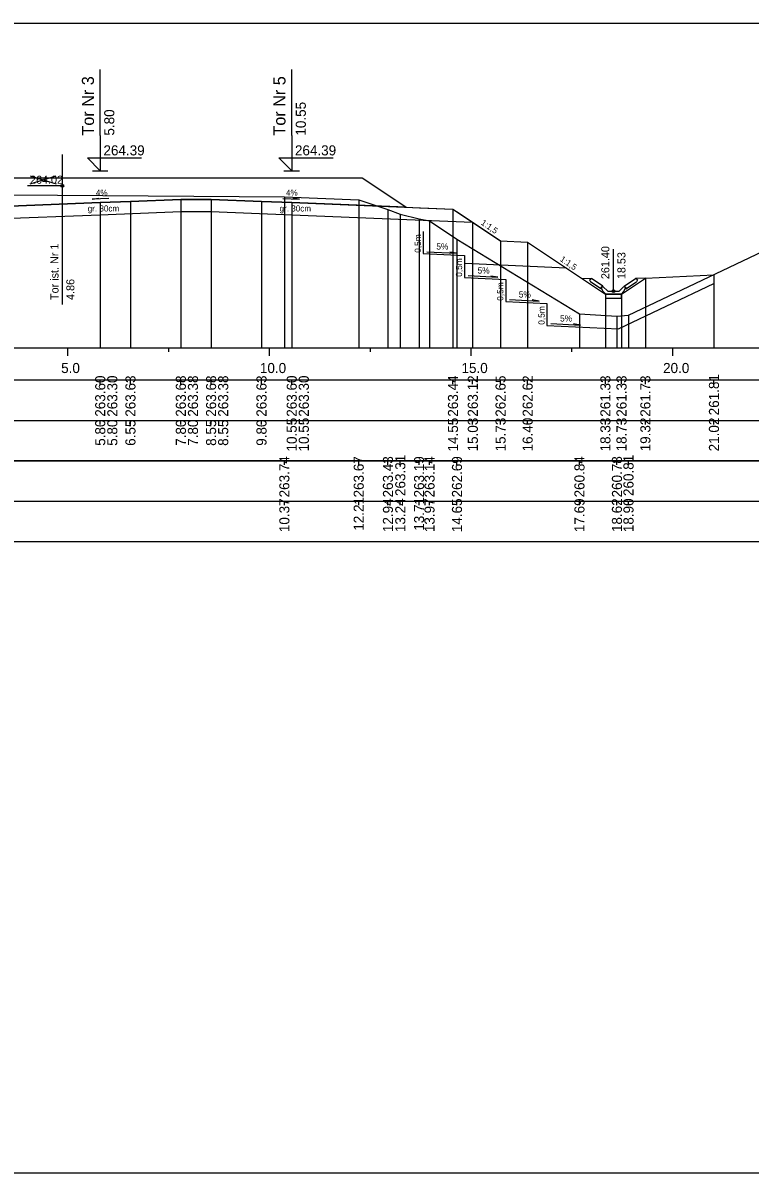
# Model space of a CAD drawing. Extents: x 6516023 to 6560129, y 5513077 to 5529206.
# Drawn here: x 6520314.35 to 6520332.38, y 5514518.16 to 5514546.66 of the extents above; entities that cross this region are included whole.
import ezdxf

# ---------------------------------------------------------------- set-up
doc = ezdxf.new("R2010")
doc.units = 0
for name, color, linetype in [('IR_default', 7, 'Continuous'), ('TOR_PRZEK_P-komponent', 7, 'Continuous'), ('TOR_PRZEK_P-odwodnienie', 7, 'Continuous'), ('TOR_PRZEK_P-opisy', 7, 'Continuous'), ('TOR_PRZEK_P-schodkowanie+wymiana', 7, 'Continuous'), ('TOR_PRZEK_P-tabelka istniejace', 7, 'Continuous'), ('TOR_PRZEK_P-tabelka projektowane', 7, 'Continuous'), ('TOR_PRZEK_P-teren istniejacy', 7, 'Continuous'), ('TOR_PRZEK_P-tory istniejace', 7, 'Continuous'), ('TOR_PRZEK_P-tory projektowane', 7, 'Continuous'), ('TOR_PRZEK_P-uklad odniesienia', 7, 'Continuous'), ('TOR_PRZEK_P-warstwa ochronna I', 7, 'Continuous'), ('TOR_PRZEK_P-warstwa ochronna II', 7, 'Continuous'), ('TOR_PS_T-skarpy projektowane', 7, 'Continuous'), ('TOR_RAMKI-ramka+tabelka 1', 7, 'Continuous')]:
    doc.layers.add(name, color=color, linetype=linetype)

msp = doc.modelspace()

# ---------------------------------------------------------------- linework, layer by layer
at = {"layer": 'IR_default'}
msp.add_lwpolyline([(6520312.865, 5514542.815), (6520314.513, 5514542.815), (6520315.506, 5514542.815), (6520318.013, 5514542.815), (6520318.368, 5514542.815), (6520319.263, 5514542.815), (6520320.256, 5514542.815), (6520322.763, 5514542.815), (6520323.071, 5514542.609), (6520323.848, 5514542.091), (6520324.179, 5514542.078), (6520325.013, 5514542.045), (6520325.195, 5514541.923), (6520326.193, 5514541.258), (6520326.865, 5514541.224), (6520328.793, 5514539.939), (6520329.193, 5514539.939), (6520329.785, 5514540.334), (6520331.486, 5514540.419)], dxfattribs=at)
at = {"layer": 'TOR_PRZEK_P-komponent'}
msp.add_lwpolyline([(6520304.652, 5514542.815), (6520308.152, 5514542.815), (6520308.713, 5514542.815), (6520312.213, 5514542.815), (6520314.513, 5514542.815), (6520318.013, 5514542.815), (6520319.263, 5514542.815), (6520322.763, 5514542.815), (6520323.848, 5514542.091), (6520321.013, 5514542.205), (6520320.263, 5514542.235), (6520319.013, 5514542.285), (6520318.263, 5514542.285), (6520317.013, 5514542.235), (6520316.263, 5514542.205), (6520313.613, 5514542.099), (6520313.113, 5514542.1), (6520310.463, 5514542.206), (6520309.713, 5514542.236), (6520308.488, 5514542.285), (6520307.152, 5514542.231), (6520306.402, 5514542.201), (6520303.562, 5514542.088), (6520303.562, 5514542.088)], close=True, dxfattribs=at)
at = {"layer": 'TOR_PRZEK_P-odwodnienie'}
for p, q in [((6520328.993, 5514540.009), (6520328.993, 5514541.053)), ((6520328.684, 5514540.068), (6520328.423, 5514540.243)), ((6520328.728, 5514540.135), (6520328.448, 5514540.322)), ((6520329.258, 5514540.135), (6520329.538, 5514540.322)), ((6520329.302, 5514540.068), (6520329.563, 5514540.243)), ((6520328.695, 5514540.085), (6520328.684, 5514540.068)), ((6520328.686, 5514540.104), (6520328.733, 5514540.128)), ((6520328.728, 5514540.135), (6520328.72, 5514540.123)), ((6520328.853, 5514540.009), (6520328.733, 5514540.128)), ((6520328.853, 5514540.009), (6520329.133, 5514540.009)), ((6520329.133, 5514540.009), (6520329.253, 5514540.128)), ((6520329.253, 5514540.128), (6520329.301, 5514540.104)), ((6520329.258, 5514540.135), (6520329.266, 5514540.123)), ((6520329.291, 5514540.085), (6520329.302, 5514540.068)), ((6520328.803, 5514539.939), (6520329.183, 5514539.939))]:
    msp.add_line(p, q, dxfattribs=at)
for points in [[(6520328.202, 5514540.334), (6520328.448, 5514540.322)], [(6520328.398, 5514540.295), (6520328.448, 5514540.322)], [(6520328.398, 5514540.295), (6520328.423, 5514540.243)], [(6520329.785, 5514540.334), (6520329.538, 5514540.322)], [(6520329.588, 5514540.295), (6520329.538, 5514540.322)], [(6520329.588, 5514540.295), (6520329.563, 5514540.243)], [(6520328.72, 5514540.123), (6520328.685, 5514540.104)], [(6520328.685, 5514540.104), (6520328.695, 5514540.085)], [(6520328.733, 5514540.009), (6520328.686, 5514540.104)], [(6520328.803, 5514539.939), (6520328.733, 5514540.009)], [(6520329.183, 5514539.939), (6520329.253, 5514540.009)], [(6520329.253, 5514540.009), (6520329.301, 5514540.104)], [(6520329.266, 5514540.123), (6520329.301, 5514540.104)], [(6520329.301, 5514540.104), (6520329.291, 5514540.085)], [(6520329.193, 5514539.939), (6520328.793, 5514539.939), (6520328.793, 5514539.839), (6520329.193, 5514539.839), (6520329.193, 5514539.939)]]:
    msp.add_lwpolyline(points, dxfattribs=at)
msp.add_circle((6520328.993, 5514540.009), 0.035, dxfattribs=at)
at = {"layer": 'TOR_PRZEK_P-opisy'}
for points in [[(6520316.478, 5514542.31), (6520316.06, 5514542.291), (6520316.228, 5514542.319)], [(6520320.792, 5514542.309), (6520321.21, 5514542.29), (6520321.042, 5514542.318)]]:
    msp.add_lwpolyline(points, dxfattribs=at)
at = {"layer": 'TOR_PRZEK_P-schodkowanie+wymiana'}
for p, q in [((6520324.275, 5514541.488), (6520324.275, 5514540.945)), ((6520324.275, 5514540.945), (6520325.298, 5514540.894)), ((6520325.298, 5514540.894), (6520325.298, 5514540.351)), ((6520327.829, 5514540.582), (6520325.298, 5514540.697)), ((6520325.298, 5514540.351), (6520326.321, 5514540.299)), ((6520326.321, 5514540.299), (6520326.321, 5514539.756)), ((6520326.321, 5514539.756), (6520327.344, 5514539.705)), ((6520327.344, 5514539.705), (6520327.344, 5514539.162)), ((6520327.344, 5514539.162), (6520329.119, 5514539.074))]:
    msp.add_line(p, q, dxfattribs=at)
msp.add_lwpolyline([(6520329.119, 5514539.074), (6520331.486, 5514540.197)], dxfattribs=at)
at = {"layer": 'TOR_PRZEK_P-tabelka istniejace'}
for p, q in [((6520320.83, 5514535.706), (6520320.83, 5514535.806)), ((6520322.675, 5514535.706), (6520322.675, 5514535.806)), ((6520323.4, 5514535.706), (6520323.4, 5514535.806)), ((6520323.706, 5514535.706), (6520323.706, 5514535.806)), ((6520324.172, 5514535.706), (6520324.172, 5514535.806)), ((6520324.431, 5514535.706), (6520324.431, 5514535.806)), ((6520325.112, 5514535.706), (6520325.112, 5514535.806)), ((6520328.15, 5514535.706), (6520328.15, 5514535.806)), ((6520329.08, 5514535.706), (6520329.08, 5514535.806)), ((6520329.366, 5514535.706), (6520329.366, 5514535.806)), ((6520266.663, 5514534.806), (6520350.463, 5514534.806)), ((6520320.83, 5514534.706), (6520320.83, 5514534.806)), ((6520322.675, 5514534.706), (6520322.675, 5514534.806)), ((6520323.4, 5514534.706), (6520323.4, 5514534.806)), ((6520323.706, 5514534.706), (6520323.706, 5514534.806)), ((6520324.172, 5514534.706), (6520324.172, 5514534.806)), ((6520324.431, 5514534.706), (6520324.431, 5514534.806)), ((6520325.112, 5514534.706), (6520325.112, 5514534.806)), ((6520328.15, 5514534.706), (6520328.15, 5514534.806)), ((6520329.08, 5514534.706), (6520329.08, 5514534.806)), ((6520329.366, 5514534.706), (6520329.366, 5514534.806))]:
    msp.add_line(p, q, dxfattribs=at)
for points in [[(6520320.83, 5514542.349), (6520320.83, 5514538.806), (6520320.83, 5514538.676), (6520320.83, 5514538.606)], [(6520322.675, 5514542.276), (6520322.675, 5514538.806), (6520322.675, 5514538.676), (6520322.675, 5514538.606)], [(6520323.4, 5514542.034), (6520323.4, 5514538.806), (6520323.4, 5514538.676), (6520323.4, 5514538.606)], [(6520323.706, 5514541.915), (6520323.706, 5514538.806), (6520323.706, 5514538.676), (6520323.706, 5514538.606)], [(6520324.172, 5514541.799), (6520324.172, 5514538.806), (6520324.172, 5514538.676), (6520324.172, 5514538.606)], [(6520324.431, 5514541.751), (6520324.431, 5514538.806), (6520324.431, 5514538.676), (6520324.431, 5514538.606)], [(6520325.112, 5514541.295), (6520325.112, 5514538.806), (6520325.112, 5514538.676), (6520325.112, 5514538.606)], [(6520328.15, 5514539.448), (6520328.15, 5514538.806), (6520328.15, 5514538.676), (6520328.15, 5514538.606)], [(6520329.08, 5514539.389), (6520329.08, 5514538.806), (6520329.08, 5514538.676), (6520329.08, 5514538.606)], [(6520329.366, 5514539.413), (6520329.366, 5514538.806), (6520329.366, 5514538.676), (6520329.366, 5514538.606)]]:
    msp.add_lwpolyline(points, dxfattribs=at)
msp.add_lwpolyline([(6520266.663, 5514535.806), (6520266.663, 5514533.806), (6520350.463, 5514533.806), (6520350.463, 5514535.806)], close=True, dxfattribs=at)
at = {"layer": 'TOR_PRZEK_P-tabelka projektowane'}
for p, q in [((6520316.263, 5514537.706), (6520316.263, 5514537.806)), ((6520316.263, 5514537.706), (6520316.263, 5514537.806)), ((6520317.013, 5514537.706), (6520317.013, 5514537.806)), ((6520318.263, 5514537.706), (6520318.263, 5514537.806)), ((6520318.263, 5514537.706), (6520318.263, 5514537.806)), ((6520319.013, 5514537.706), (6520319.013, 5514537.806)), ((6520319.013, 5514537.706), (6520319.013, 5514537.806)), ((6520320.263, 5514537.706), (6520320.263, 5514537.806)), ((6520321.013, 5514537.706), (6520321.013, 5514537.806)), ((6520321.013, 5514537.706), (6520321.013, 5514537.806)), ((6520325.013, 5514537.706), (6520325.013, 5514537.806)), ((6520325.496, 5514537.706), (6520325.496, 5514537.806)), ((6520326.193, 5514537.706), (6520326.193, 5514537.806)), ((6520326.865, 5514537.706), (6520326.865, 5514537.806)), ((6520328.793, 5514537.706), (6520328.793, 5514537.806)), ((6520329.193, 5514537.706), (6520329.193, 5514537.806)), ((6520329.785, 5514537.706), (6520329.785, 5514537.806)), ((6520331.486, 5514537.706), (6520331.486, 5514537.806)), ((6520266.663, 5514536.806), (6520350.463, 5514536.806)), ((6520316.263, 5514536.706), (6520316.263, 5514536.806)), ((6520316.263, 5514536.706), (6520316.263, 5514536.806)), ((6520317.013, 5514536.706), (6520317.013, 5514536.806)), ((6520318.263, 5514536.706), (6520318.263, 5514536.806)), ((6520318.263, 5514536.706), (6520318.263, 5514536.806)), ((6520319.013, 5514536.706), (6520319.013, 5514536.806)), ((6520319.013, 5514536.706), (6520319.013, 5514536.806)), ((6520320.263, 5514536.706), (6520320.263, 5514536.806)), ((6520321.013, 5514536.706), (6520321.013, 5514536.806)), ((6520321.013, 5514536.706), (6520321.013, 5514536.806)), ((6520325.013, 5514536.706), (6520325.013, 5514536.806)), ((6520325.496, 5514536.706), (6520325.496, 5514536.806)), ((6520326.193, 5514536.706), (6520326.193, 5514536.806)), ((6520326.865, 5514536.706), (6520326.865, 5514536.806)), ((6520328.793, 5514536.706), (6520328.793, 5514536.806)), ((6520329.193, 5514536.706), (6520329.193, 5514536.806)), ((6520329.785, 5514536.706), (6520329.785, 5514536.806)), ((6520331.486, 5514536.706), (6520331.486, 5514536.806))]:
    msp.add_line(p, q, dxfattribs=at)
for points in [[(6520318.263, 5514542.285), (6520318.263, 5514538.806), (6520318.263, 5514538.676), (6520318.263, 5514538.606)], [(6520319.013, 5514542.285), (6520319.013, 5514538.806), (6520319.013, 5514538.676), (6520319.013, 5514538.606)], [(6520316.263, 5514542.205), (6520316.263, 5514538.806), (6520316.263, 5514538.676), (6520316.263, 5514538.606)], [(6520317.013, 5514542.235), (6520317.013, 5514538.806), (6520317.013, 5514538.676), (6520317.013, 5514538.606)], [(6520318.263, 5514541.985), (6520318.263, 5514538.806), (6520318.263, 5514538.676), (6520318.263, 5514538.606)], [(6520319.013, 5514541.985), (6520319.013, 5514538.806), (6520319.013, 5514538.676), (6520319.013, 5514538.606)], [(6520320.263, 5514542.235), (6520320.263, 5514538.806), (6520320.263, 5514538.676), (6520320.263, 5514538.606)], [(6520321.013, 5514542.205), (6520321.013, 5514538.806), (6520321.013, 5514538.676), (6520321.013, 5514538.606)], [(6520325.013, 5514542.045), (6520325.013, 5514538.806), (6520325.013, 5514538.676), (6520325.013, 5514538.606)], [(6520316.263, 5514541.905), (6520316.263, 5514538.806), (6520316.263, 5514538.676), (6520316.263, 5514538.606)], [(6520321.013, 5514541.902), (6520321.013, 5514538.806), (6520321.013, 5514538.676), (6520321.013, 5514538.606)], [(6520325.496, 5514541.723), (6520325.496, 5514538.806), (6520325.496, 5514538.676), (6520325.496, 5514538.606)], [(6520326.193, 5514541.258), (6520326.193, 5514538.806), (6520326.193, 5514538.676), (6520326.193, 5514538.606)], [(6520326.865, 5514541.224), (6520326.865, 5514538.806), (6520326.865, 5514538.676), (6520326.865, 5514538.606)], [(6520329.785, 5514540.334), (6520329.785, 5514538.806), (6520329.785, 5514538.676), (6520329.785, 5514538.606)], [(6520331.486, 5514540.419), (6520331.486, 5514538.806), (6520331.486, 5514538.676), (6520331.486, 5514538.606)], [(6520328.793, 5514539.939), (6520328.793, 5514538.806), (6520328.793, 5514538.676), (6520328.793, 5514538.606)], [(6520329.193, 5514539.939), (6520329.193, 5514538.806), (6520329.193, 5514538.676), (6520329.193, 5514538.606)]]:
    msp.add_lwpolyline(points, dxfattribs=at)
msp.add_lwpolyline([(6520266.663, 5514537.806), (6520266.663, 5514535.806), (6520350.463, 5514535.806), (6520350.463, 5514537.806)], close=True, dxfattribs=at)
at = {"layer": 'TOR_PRZEK_P-teren istniejacy'}
msp.add_lwpolyline([(6520295.78, 5514541.271), (6520299.718, 5514541.329), (6520299.96, 5514541.342), (6520300.094, 5514541.355), (6520300.127, 5514541.336), (6520300.97, 5514541.321), (6520301.044, 5514541.379), (6520303.477, 5514541.962), (6520303.516, 5514541.971), (6520303.961, 5514541.802), (6520304.95, 5514542.226), (6520305.269, 5514542.412), (6520310.689, 5514542.425), (6520320.83, 5514542.349), (6520322.675, 5514542.276), (6520323.4, 5514542.034), (6520323.706, 5514541.915), (6520324.172, 5514541.799), (6520324.431, 5514541.751), (6520325.112, 5514541.295), (6520328.15, 5514539.448), (6520329.08, 5514539.389), (6520329.366, 5514539.413), (6520333.7, 5514541.47)], dxfattribs=at)
at = {"layer": 'TOR_PRZEK_P-tory istniejace'}
for p, q in [((6520315.322, 5514543.397), (6520315.322, 5514539.677)), ((6520314.522, 5514542.669), (6520315.174, 5514542.872)), ((6520314.522, 5514542.872), (6520315.174, 5514542.669)), ((6520315.322, 5514542.622), (6520314.457, 5514542.622))]:
    msp.add_line(p, q, dxfattribs=at)
msp.add_circle((6520315.322, 5514542.622), 0.035, dxfattribs=at)
at = {"layer": 'TOR_PRZEK_P-tory projektowane'}
for p, q in [((6520316.263, 5514543.872), (6520316.263, 5514545.505)), ((6520321.013, 5514543.872), (6520321.013, 5514545.505)), ((6520316.263, 5514543.872), (6520316.263, 5514542.995)), ((6520321.013, 5514543.872), (6520321.013, 5514542.995)), ((6520316.263, 5514542.995), (6520315.944, 5514543.314)), ((6520315.944, 5514543.314), (6520317.288, 5514543.314)), ((6520321.013, 5514542.995), (6520320.694, 5514543.314)), ((6520320.694, 5514543.314), (6520322.038, 5514543.314)), ((6520316.071, 5514542.995), (6520316.455, 5514542.995)), ((6520320.821, 5514542.995), (6520321.205, 5514542.995))]:
    msp.add_line(p, q, dxfattribs=at)
at = {"layer": 'TOR_PRZEK_P-uklad odniesienia'}
for p, q in [((6520270.463, 5514538.606), (6520350.463, 5514538.606)), ((6520315.463, 5514538.406), (6520315.463, 5514538.606)), ((6520317.963, 5514538.506), (6520317.963, 5514538.606)), ((6520320.463, 5514538.406), (6520320.463, 5514538.606)), ((6520322.963, 5514538.506), (6520322.963, 5514538.606)), ((6520325.463, 5514538.406), (6520325.463, 5514538.606)), ((6520327.963, 5514538.506), (6520327.963, 5514538.606)), ((6520330.463, 5514538.406), (6520330.463, 5514538.606))]:
    msp.add_line(p, q, dxfattribs=at)
at = {"layer": 'TOR_PRZEK_P-warstwa ochronna I'}
msp.add_lwpolyline([(6520313.613, 5514541.799), (6520316.263, 5514541.905), (6520318.263, 5514541.985), (6520319.013, 5514541.985), (6520321.013, 5514541.902), (6520325.496, 5514541.723)], dxfattribs=at)
at = {"layer": 'TOR_PRZEK_P-warstwa ochronna II'}
msp.add_lwpolyline([(6520298.503, 5514541.311), (6520299.717, 5514540.518), (6520300.117, 5514540.518), (6520302.402, 5514542.041), (6520306.402, 5514542.201), (6520307.152, 5514542.231), (6520308.488, 5514542.285), (6520309.713, 5514542.236), (6520310.463, 5514542.206), (6520313.113, 5514542.1), (6520313.613, 5514542.099), (6520316.263, 5514542.205), (6520317.013, 5514542.235), (6520318.263, 5514542.285), (6520319.013, 5514542.285), (6520320.263, 5514542.235), (6520321.013, 5514542.205), (6520325.013, 5514542.045), (6520326.193, 5514541.258), (6520326.865, 5514541.224), (6520328.793, 5514539.939), (6520329.193, 5514539.939), (6520329.785, 5514540.334), (6520331.486, 5514540.419)], dxfattribs=at)
at = {"layer": 'TOR_PS_T-skarpy projektowane'}
for points in [[(6520324.368, 5514540.989), (6520325.103, 5514540.95), (6520324.931, 5514540.98)], [(6520325.391, 5514540.395), (6520326.126, 5514540.355), (6520325.954, 5514540.386)], [(6520326.414, 5514539.801), (6520327.149, 5514539.761), (6520326.976, 5514539.792)], [(6520327.437, 5514539.207), (6520328.172, 5514539.167), (6520327.999, 5514539.198)]]:
    msp.add_lwpolyline(points, dxfattribs=at)
at = {"layer": 'TOR_RAMKI-ramka+tabelka 1'}
msp.add_lwpolyline([(6520177.013, 5514546.656), (6520424.513, 5514546.656), (6520424.513, 5514518.156), (6520177.013, 5514518.156)], close=True, dxfattribs=at)

# ---------------------------------------------------------------- texts
at = {"layer": 'TOR_PRZEK_P-odwodnienie'}
for s, p in [('261.40', (6520328.891, 5514540.309)), ('18.53', (6520329.291, 5514540.309))]:
    msp.add_text(s, height=0.2, rotation=90, dxfattribs=at).set_placement(p)
at = {"layer": 'TOR_PRZEK_P-opisy'}
for s, rotation, p in [('4%', 0.1515, (6520316.155, 5514542.375)), ('4%', 359.8485, (6520320.871, 5514542.375)), ('1:1,5', 325.9299, (6520325.692, 5514541.672)), ('1:1,5', 325.9299, (6520327.653, 5514540.77))]:
    msp.add_text(s, height=0.15, rotation=rotation, dxfattribs=at).set_placement(p)
at = {"layer": 'TOR_PRZEK_P-schodkowanie+wymiana'}
for p in [(6520324.217, 5514540.961), (6520325.24, 5514540.366), (6520326.263, 5514539.772), (6520327.286, 5514539.178)]:
    msp.add_text('0,5m', height=0.1545, rotation=90, dxfattribs=at).set_placement(p)
at = {"layer": 'TOR_PRZEK_P-tabelka istniejace'}
for s, p in [('263.74', (6520320.955, 5514534.899)), ('263.67', (6520322.8, 5514534.898)), ('263.43', (6520323.525, 5514534.898)), ('263.31', (6520323.831, 5514534.933)), ('263.19', (6520324.297, 5514534.898)), ('263.14', (6520324.556, 5514534.899)), ('262.69', (6520325.237, 5514534.898)), ('260.84', (6520328.275, 5514534.899)), ('260.78', (6520329.205, 5514534.898)), ('260.81', (6520329.491, 5514534.933)), ('10.37', (6520320.955, 5514534.038)), ('12.21', (6520322.8, 5514534.073)), ('12.94', (6520323.525, 5514534.039)), ('13.24', (6520323.831, 5514534.039)), ('13.71', (6520324.297, 5514534.073)), ('13.97', (6520324.556, 5514534.038)), ('14.65', (6520325.237, 5514534.037)), ('17.69', (6520328.275, 5514534.038)), ('18.62', (6520329.205, 5514534.04)), ('18.90', (6520329.491, 5514534.038))]:
    msp.add_text(s, height=0.25, rotation=90, dxfattribs=at).set_placement(p)
at = {"layer": 'TOR_PRZEK_P-tabelka projektowane'}
for s, p in [('263.60', (6520316.388, 5514536.898)), ('263.30', (6520316.688, 5514536.898)), ('263.63', (6520317.138, 5514536.898)), ('263.68', (6520318.388, 5514536.898)), ('263.38', (6520318.688, 5514536.898)), ('263.68', (6520319.138, 5514536.898)), ('263.38', (6520319.438, 5514536.898)), ('263.63', (6520320.388, 5514536.898)), ('263.60', (6520321.138, 5514536.898)), ('263.30', (6520321.438, 5514536.898)), ('263.44', (6520325.138, 5514536.899)), ('263.12', (6520325.63, 5514536.9)), ('262.65', (6520326.318, 5514536.897)), ('262.62', (6520326.99, 5514536.9)), ('261.33', (6520328.918, 5514536.898)), ('261.33', (6520329.318, 5514536.898)), ('261.73', (6520329.91, 5514536.898)), ('261.81', (6520331.611, 5514536.933)), ('10.55', (6520321.138, 5514536.037)), ('10.55', (6520321.438, 5514536.037)), ('14.55', (6520325.138, 5514536.037)), ('15.03', (6520325.63, 5514536.038)), ('15.73', (6520326.318, 5514536.038)), ('16.40', (6520326.99, 5514536.038)), ('18.33', (6520328.918, 5514536.038)), ('18.73', (6520329.318, 5514536.038)), ('19.32', (6520329.91, 5514536.04)), ('21.02', (6520331.611, 5514536.04)), ('5.80', (6520316.388, 5514536.178)), ('5.80', (6520316.688, 5514536.178)), ('6.55', (6520317.138, 5514536.177)), ('7.80', (6520318.388, 5514536.178)), ('7.80', (6520318.688, 5514536.178)), ('8.55', (6520319.138, 5514536.177)), ('8.55', (6520319.438, 5514536.177)), ('9.80', (6520320.388, 5514536.178))]:
    msp.add_text(s, height=0.25, rotation=90, dxfattribs=at).set_placement(p)
at = {"layer": 'TOR_PRZEK_P-tory istniejace'}
msp.add_text('264.02', height=0.2, dxfattribs=at).set_placement((6520314.522, 5514542.672))
for s, rotation, p in [('Tor ist. Nr 1', 90.0511, (6520315.229, 5514539.792)), ('4.86', 90, (6520315.622, 5514539.792))]:
    msp.add_text(s, height=0.2, rotation=rotation, dxfattribs=at).set_placement(p)
at = {"layer": 'TOR_PRZEK_P-tory projektowane'}
for s, height, p in [('Tor Nr 3', 0.3, (6520316.108, 5514543.866)), ('Tor Nr 5', 0.3, (6520320.858, 5514543.866)), ('10.55', 0.25, (6520321.363, 5514543.865)), ('5.80', 0.25, (6520316.613, 5514543.865))]:
    msp.add_text(s, height=height, rotation=90, dxfattribs=at).set_placement(p)
for p in [(6520316.343, 5514543.375), (6520321.093, 5514543.375)]:
    msp.add_text('264.39', height=0.25, dxfattribs=at).set_placement(p)
at = {"layer": 'TOR_PRZEK_P-uklad odniesienia'}
for s, p in [('5.0', (6520315.294, 5514537.981)), ('10.0', (6520320.224, 5514537.981)), ('15.0', (6520325.224, 5514537.981)), ('20.0', (6520330.224, 5514537.981))]:
    msp.add_text(s, height=0.25, dxfattribs=at).set_placement(p)
at = {"layer": 'TOR_PRZEK_P-warstwa ochronna I'}
for p in [(6520315.953, 5514541.985), (6520320.712, 5514541.985)]:
    msp.add_text('gr. 30cm', height=0.15, dxfattribs=at).set_placement(p)
at = {"layer": 'TOR_PS_T-skarpy projektowane'}
for p in [(6520324.6, 5514541.041), (6520325.623, 5514540.447), (6520326.646, 5514539.852), (6520327.669, 5514539.258)]:
    msp.add_text('5%', height=0.1545, dxfattribs=at).set_placement(p)

doc.saveas('drawing.dxf')
